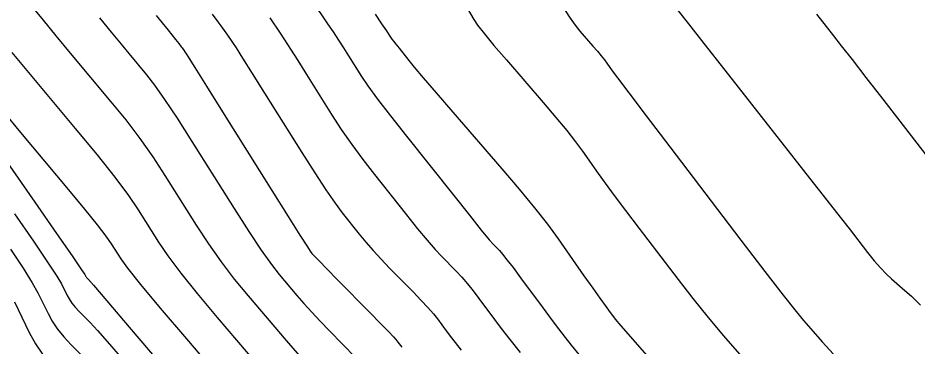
# Model space of a CAD drawing. Extents: x 2082232 to 2083549, y 592624 to 593832.
# Drawn here: x 2082602.69 to 2082638.95, y 593767.65 to 593780.9 of the extents above; entities that cross this region are included whole.
import ezdxf

# ---------------------------------------------------------------- set-up
doc = ezdxf.new("R2010")
doc.units = 0
doc.layers.add('DT_X_Contour_Major', color=7, linetype='Continuous')
doc.layers.add('DT_X_Contour_Minor', color=7, linetype='Continuous')

msp = doc.modelspace()

# ---------------------------------------------------------------- linework, layer by layer
at = {"layer": 'DT_X_Contour_Major'}
for points in [[(2082617.097, 593781.046), (2082617.358, 593780.66), (2082617.548, 593780.379), (2082617.667, 593780.202), (2082617.715, 593780.131), (2082617.747, 593780.079), (2082617.776, 593780.04), (2082617.838, 593779.959), (2082617.933, 593779.838), (2082618.062, 593779.676), (2082618.449, 593779.19), (2082618.67, 593778.923), (2082619.039, 593778.487), (2082619.559, 593777.883), (2082620.228, 593777.109), (2082622.212, 593774.822), (2082622.912, 593774.002), (2082623.524, 593773.257), (2082624.046, 593772.589), (2082624.481, 593771.996), (2082625.52, 593770.515), (2082625.875, 593770.013), (2082626.157, 593769.615), (2082626.368, 593769.322), (2082626.508, 593769.134), (2082626.784, 593768.772), (2082627.013, 593768.497), (2082627.495, 593767.941), (2082628.229, 593767.104)], [(2082605.979, 593780.901), (2082606.454, 593780.32), (2082606.847, 593779.842), (2082607.158, 593779.467), (2082607.879, 593778.606), (2082608.195, 593778.197), (2082608.604, 593777.614), (2082609.106, 593776.858), (2082609.699, 593775.929), (2082611.407, 593773.222), (2082612, 593772.294), (2082612.501, 593771.542), (2082612.909, 593770.964), (2082613.224, 593770.562), (2082613.94, 593769.723), (2082614.224, 593769.398), (2082614.538, 593769.051), (2082614.883, 593768.682), (2082615.258, 593768.291), (2082616.298, 593767.219)], [(2082602.547, 593773.009), (2082603.314, 593771.903), (2082603.886, 593771.065), (2082604.262, 593770.495), (2082604.442, 593770.194), (2082604.659, 593769.75), (2082604.752, 593769.583), (2082604.865, 593769.416), (2082605, 593769.249), (2082605.157, 593769.081), (2082605.602, 593768.632), (2082605.902, 593768.304), (2082606.47, 593767.655), (2082607.305, 593766.684)]]:
    msp.add_lwpolyline(points, dxfattribs=at)
at = {"layer": 'DT_X_Contour_Minor'}
for points in [[(2082614.573, 593781.56), (2082615.178, 593780.668), (2082615.4, 593780.337), (2082615.615, 593780.011), (2082615.823, 593779.691), (2082616.022, 593779.377), (2082616.544, 593778.546), (2082616.804, 593778.162), (2082617.194, 593777.631), (2082617.713, 593776.955), (2082618.361, 593776.132), (2082620.264, 593773.744), (2082620.899, 593772.949), (2082621.379, 593772.355), (2082621.702, 593771.962), (2082621.87, 593771.771), (2082622.109, 593771.528), (2082622.229, 593771.391), (2082622.412, 593771.163), (2082622.657, 593770.843), (2082622.965, 593770.431), (2082623.868, 593769.21), (2082624.193, 593768.773), (2082624.491, 593768.38), (2082624.762, 593768.03), (2082625.007, 593767.724), (2082625.622, 593766.963)], [(2082603.244, 593781.362), (2082603.699, 593780.809), (2082604.218, 593780.184), (2082604.801, 593779.485), (2082606.44, 593777.526), (2082607.037, 593776.789), (2082607.599, 593776.047), (2082608.126, 593775.302), (2082608.618, 593774.552), (2082609.882, 593772.546), (2082610.369, 593771.804), (2082610.88, 593771.082), (2082611.416, 593770.381), (2082611.976, 593769.7), (2082613.504, 593767.912), (2082614.041, 593767.287)], [(2082610.52, 593781.052), (2082610.714, 593780.796), (2082610.878, 593780.577), (2082611.01, 593780.395), (2082611.111, 593780.25), (2082611.34, 593779.913), (2082611.485, 593779.69), (2082611.75, 593779.275), (2082612.133, 593778.668), (2082612.636, 593777.868), (2082614.136, 593775.48), (2082614.66, 593774.656), (2082615.107, 593773.976), (2082615.478, 593773.439), (2082615.772, 593773.046), (2082616.454, 593772.19), (2082616.722, 593771.864), (2082617.015, 593771.528), (2082617.334, 593771.182), (2082617.677, 593770.826), (2082618.626, 593769.862), (2082618.955, 593769.523), (2082619.227, 593769.23), (2082619.444, 593768.982), (2082619.605, 593768.779), (2082619.96, 593768.298), (2082620.179, 593768.015), (2082620.569, 593767.523)], [(2082620.803, 593781.292), (2082621.073, 593780.834), (2082621.231, 593780.604), (2082621.503, 593780.256), (2082621.889, 593779.79), (2082622.389, 593779.207), (2082623.873, 593777.495), (2082624.39, 593776.892), (2082624.827, 593776.364), (2082625.183, 593775.913), (2082625.46, 593775.538), (2082626.091, 593774.64), (2082626.372, 593774.248), (2082626.741, 593773.748), (2082627.198, 593773.139), (2082627.744, 593772.421), (2082629.317, 593770.361), (2082629.914, 593769.594), (2082630.526, 593768.837), (2082631.152, 593768.089), (2082631.793, 593767.352)], [(2082624.756, 593781.194), (2082624.96, 593780.888), (2082625.161, 593780.613), (2082625.359, 593780.371), (2082625.881, 593779.769), (2082626.063, 593779.556), (2082626.217, 593779.371), (2082626.342, 593779.212), (2082626.439, 593779.08), (2082626.661, 593778.764), (2082626.869, 593778.484), (2082627.325, 593777.881), (2082628.028, 593776.956), (2082628.98, 593775.708), (2082631.85, 593771.95), (2082632.815, 593770.691), (2082633.556, 593769.733), (2082634.075, 593769.075), (2082634.37, 593768.717), (2082634.859, 593768.164), (2082635.134, 593767.858), (2082635.591, 593767.356)], [(2082629.321, 593781.182), (2082629.733, 593780.663), (2082630.361, 593779.867), (2082631.206, 593778.792), (2082633.747, 593775.556), (2082634.616, 593774.45), (2082635.316, 593773.557), (2082635.848, 593772.877), (2082636.21, 593772.412), (2082636.953, 593771.455), (2082637.223, 593771.119), (2082637.474, 593770.83), (2082637.707, 593770.587), (2082637.921, 593770.39), (2082638.468, 593769.927), (2082638.727, 593769.693), (2082639.094, 593769.335)], [(2082634.904, 593781.045), (2082635.582, 593780.181), (2082635.897, 593779.779), (2082636.333, 593779.22), (2082636.891, 593778.503), (2082637.569, 593777.629), (2082639.541, 593775.09)], [(2082608.261, 593780.999), (2082608.745, 593780.403), (2082609.05, 593780.025), (2082609.176, 593779.867), (2082609.276, 593779.737), (2082609.31, 593779.692), (2082609.339, 593779.653), (2082609.363, 593779.62), (2082609.381, 593779.595), (2082609.421, 593779.535), (2082609.528, 593779.367), (2082609.817, 593778.907), (2082610.289, 593778.157), (2082610.943, 593777.114), (2082612.932, 593773.947), (2082613.588, 593772.903), (2082614.064, 593772.148), (2082614.361, 593771.682), (2082614.477, 593771.504), (2082614.549, 593771.414), (2082614.634, 593771.322), (2082614.834, 593771.115), (2082615.15, 593770.792), (2082615.581, 593770.353), (2082616.885, 593769.029), (2082617.317, 593768.589), (2082617.634, 593768.263), (2082617.837, 593768.051), (2082617.925, 593767.953), (2082618.006, 593767.843), (2082618.172, 593767.635)], [(2082612.842, 593780.905), (2082613.259, 593780.29), (2082613.443, 593780.013), (2082613.683, 593779.643), (2082613.978, 593779.18), (2082614.329, 593778.623), (2082615.34, 593777.013), (2082615.732, 593776.409), (2082616.15, 593775.804), (2082616.595, 593775.197), (2082617.067, 593774.589), (2082618.359, 593772.967), (2082618.811, 593772.407), (2082619.197, 593771.942), (2082619.518, 593771.572), (2082619.774, 593771.298), (2082620.368, 593770.695), (2082620.592, 593770.457), (2082620.82, 593770.196), (2082621.051, 593769.912), (2082621.285, 593769.605), (2082621.914, 593768.754), (2082622.186, 593768.394), (2082622.53, 593767.952), (2082622.946, 593767.428)], [(2082602.444, 593779.503), (2082605.001, 593776.445), (2082605.879, 593775.381), (2082606.594, 593774.481), (2082607.146, 593773.746), (2082607.536, 593773.174), (2082608.358, 593771.87), (2082608.737, 593771.314), (2082609.259, 593770.623), (2082609.922, 593769.798), (2082610.728, 593768.839), (2082613.067, 593766.1)], [(2082600.694, 593777.306), (2082603.366, 593773.476), (2082604.244, 593772.217), (2082604.875, 593771.312), (2082605.257, 593770.76), (2082605.391, 593770.563), (2082605.418, 593770.507), (2082605.429, 593770.487), (2082605.443, 593770.466), (2082605.46, 593770.445), (2082605.48, 593770.424), (2082605.535, 593770.368), (2082605.731, 593770.141), (2082606.278, 593769.501), (2082607.175, 593768.448), (2082608.423, 593766.983)], [(2082602.109, 593777.114), (2082602.789, 593776.29), (2082604.721, 593773.98), (2082605.372, 593773.194), (2082605.878, 593772.569), (2082606.239, 593772.103), (2082606.454, 593771.797), (2082606.833, 593771.195), (2082607.106, 593770.824), (2082607.638, 593770.164), (2082608.429, 593769.215), (2082609.481, 593767.977), (2082612.63, 593764.288)], [(2082602.384, 593771.588), (2082602.898, 593770.818), (2082603.267, 593770.23), (2082603.492, 593769.826), (2082603.901, 593768.993), (2082604.074, 593768.68), (2082604.287, 593768.366), (2082604.54, 593768.052), (2082604.833, 593767.737), (2082605.668, 593766.896)], [(2082602.543, 593769.458), (2082603.142, 593768.235), (2082603.396, 593767.776), (2082603.709, 593767.317)]]:
    msp.add_lwpolyline(points, dxfattribs=at)

doc.saveas('drawing.dxf')
